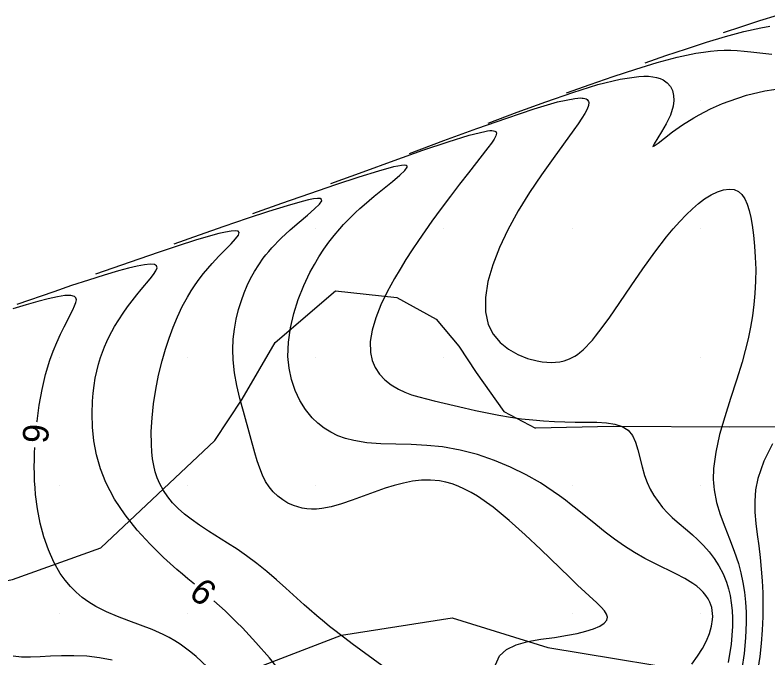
# Model space of a CAD drawing. Extents: x 2602990 to 2605851, y 618069 to 619180.
# Drawn here: x 2603326.5 to 2603385.3, y 618676.5 to 618726.7 of the extents above; entities that cross this region are included whole.
import ezdxf

# ---------------------------------------------------------------- set-up
doc = ezdxf.new("R2010")
doc.units = 0
for name, color, linetype in [('DTM Contours Major', 7, 'Continuous'), ('DTM Contours Minor', 7, 'Continuous'), ('DTM Contours Minor Text', 7, 'Continuous'), ('Exist DTM Crownline', 7, 'Continuous'), ('Exist DTM QL2 LIDAR Elevation Point', 7, 'Continuous'), ('Exist Roads EOP', 7, 'Continuous'), ('PH Exist DTM Obscure Area', 7, 'Continuous')]:
    doc.layers.add(name, color=color, linetype=linetype)

msp = doc.modelspace()

# ---------------------------------------------------------------- linework, layer by layer
at = {"layer": 'DTM Contours Major'}
for points in [[(2603363.447, 618718.249), (2603365.724, 618719.106), (2603367.946, 618719.921), (2603370.061, 618720.651), (2603372.013, 618721.252), (2603373.75, 618721.682), (2603375.217, 618721.899), (2603375.612, 618721.916), (2603375.975, 618721.908), (2603376.307, 618721.875), (2603376.607, 618721.817), (2603376.877, 618721.734), (2603377.116, 618721.625), (2603377.435, 618721.4), (2603377.677, 618721.117), (2603377.842, 618720.785), (2603377.932, 618720.412), (2603377.949, 618720.007), (2603377.893, 618719.576), (2603377.677, 618718.881), (2603377.354, 618718.193), (2603376.991, 618717.558), (2603376.401, 618716.634), (2603376.306, 618716.439), (2603376.415, 618716.469), (2603376.723, 618716.696), (2603377.208, 618717.075), (2603377.85, 618717.56), (2603378.626, 618718.106), (2603379.515, 618718.669), (2603379.93, 618718.906), (2603380.362, 618719.137), (2603380.811, 618719.361), (2603381.276, 618719.576), (2603381.758, 618719.781), (2603382.257, 618719.975), (2603383.619, 618720.419), (2603385.038, 618720.764), (2603386.458, 618720.99)], [(2603385.653, 618693.238), (2603384.965, 618691.883), (2603384.494, 618690.535), (2603384.326, 618689.646), (2603384.263, 618688.767), (2603384.281, 618687.895), (2603384.356, 618687.025), (2603384.463, 618686.153), (2603384.58, 618685.273), (2603384.686, 618684.371), (2603384.773, 618683.459), (2603384.84, 618682.537), (2603384.883, 618681.606), (2603384.9, 618680.667), (2603384.887, 618679.722), (2603384.839, 618678.69), (2603384.757, 618677.661), (2603384.648, 618676.644), (2603384.515, 618675.65)]]:
    msp.add_lwpolyline(points, dxfattribs=at)
at = {"layer": 'DTM Contours Minor'}
for points in [[(2603381.837, 618725.322), (2603383.259, 618725.791), (2603384.667, 618726.248), (2603386.048, 618726.681)], [(2603375.707, 618722.964), (2603377.327, 618723.52), (2603378.928, 618724.058), (2603380.488, 618724.562), (2603381.99, 618725.014), (2603383.413, 618725.398), (2603384.737, 618725.696), (2603385.443, 618725.822)], [(2603369.577, 618720.607), (2603371.41, 618721.258), (2603373.217, 618721.885), (2603374.972, 618722.467), (2603376.647, 618722.98), (2603378.218, 618723.4), (2603379.658, 618723.705), (2603380.251, 618723.799), (2603380.817, 618723.867), (2603381.36, 618723.91), (2603381.885, 618723.931), (2603382.396, 618723.931), (2603382.898, 618723.912), (2603383.428, 618723.873), (2603383.957, 618723.819), (2603385.604, 618723.622)], [(2603357.317, 618715.891), (2603359.987, 618716.888), (2603362.567, 618717.836), (2603364.91, 618718.648), (2603367.052, 618719.355), (2603368.879, 618719.91), (2603370.208, 618720.182), (2603370.467, 618720.208), (2603370.691, 618720.214), (2603370.789, 618720.209), (2603370.879, 618720.2), (2603371.004, 618720.174), (2603371.107, 618720.135), (2603371.188, 618720.084), (2603371.248, 618720.019), (2603371.287, 618719.942), (2603371.306, 618719.852), (2603371.283, 618719.625), (2603371.181, 618719.345), (2603371.008, 618719.012), (2603370.772, 618718.629), (2603370.481, 618718.197), (2603370.142, 618717.718), (2603368.532, 618715.5), (2603367.619, 618714.208), (2603366.695, 618712.832), (2603365.805, 618711.399), (2603364.993, 618709.936), (2603364.336, 618708.553), (2603363.812, 618707.194), (2603363.441, 618705.887), (2603363.246, 618704.656), (2603363.248, 618703.529), (2603363.468, 618702.532), (2603363.853, 618701.777), (2603364.388, 618701.139), (2603365.037, 618700.616), (2603365.761, 618700.203), (2603366.523, 618699.897), (2603367.287, 618699.694), (2603367.662, 618699.63), (2603368.026, 618699.591), (2603368.381, 618699.58), (2603368.724, 618699.595), (2603369.057, 618699.639), (2603369.378, 618699.712), (2603369.596, 618699.781), (2603369.808, 618699.865), (2603370.016, 618699.964), (2603370.22, 618700.079), (2603370.421, 618700.21), (2603370.62, 618700.357), (2603370.863, 618700.562), (2603371.106, 618700.792), (2603371.349, 618701.047), (2603371.595, 618701.327), (2603371.846, 618701.63), (2603372.103, 618701.958), (2603372.892, 618703.032), (2603373.736, 618704.248), (2603374.621, 618705.548), (2603375.534, 618706.875), (2603376.46, 618708.173), (2603377.386, 618709.385), (2603377.898, 618710.005), (2603378.404, 618710.577), (2603378.904, 618711.099), (2603379.396, 618711.567), (2603379.879, 618711.979), (2603380.352, 618712.333), (2603380.868, 618712.656), (2603381.362, 618712.895), (2603381.829, 618713.047), (2603382.259, 618713.104), (2603382.646, 618713.063), (2603382.983, 618712.918), (2603383.255, 618712.677), (2603383.481, 618712.344), (2603383.666, 618711.928), (2603383.819, 618711.439), (2603383.945, 618710.887), (2603384.052, 618710.28), (2603384.161, 618709.498), (2603384.248, 618708.662), (2603384.307, 618707.78), (2603384.335, 618706.864), (2603384.327, 618705.921), (2603384.279, 618704.962), (2603384.198, 618704.092), (2603384.082, 618703.214), (2603383.93, 618702.327), (2603383.744, 618701.43), (2603383.525, 618700.52), (2603383.273, 618699.597), (2603382.84, 618698.187), (2603382.376, 618696.763), (2603381.924, 618695.342), (2603381.523, 618693.945), (2603381.217, 618692.59), (2603381.047, 618691.297), (2603381.031, 618691.013), (2603381.025, 618690.732), (2603381.028, 618690.454), (2603381.041, 618690.18), (2603381.062, 618689.908), (2603381.094, 618689.639), (2603381.285, 618688.664), (2603381.571, 618687.705), (2603381.917, 618686.757), (2603382.29, 618685.811), (2603382.657, 618684.859), (2603382.983, 618683.896), (2603383.182, 618683.164), (2603383.341, 618682.419), (2603383.461, 618681.661), (2603383.542, 618680.887), (2603383.585, 618680.097), (2603383.593, 618679.289), (2603383.542, 618678.092), (2603383.428, 618676.881), (2603383.261, 618675.686)], [(2603351.187, 618713.534), (2603353.691, 618714.457), (2603356.109, 618715.339), (2603358.354, 618716.137), (2603360.333, 618716.803), (2603361.979, 618717.314), (2603363.187, 618717.609), (2603363.404, 618717.644), (2603363.592, 618717.665), (2603363.749, 618717.67), (2603363.877, 618717.66), (2603363.976, 618717.634), (2603364.047, 618717.592), (2603364.103, 618717.46), (2603364.057, 618717.264), (2603363.92, 618717.009), (2603363.706, 618716.696), (2603363.429, 618716.327), (2603361.909, 618714.378), (2603361.23, 618713.494), (2603360.518, 618712.556), (2603359.792, 618711.581), (2603359.068, 618710.59), (2603358.539, 618709.848), (2603358.022, 618709.105), (2603357.522, 618708.362), (2603357.039, 618707.617), (2603356.577, 618706.869), (2603356.136, 618706.118), (2603355.579, 618705.09), (2603355.09, 618704.07), (2603354.691, 618703.071), (2603354.406, 618702.11), (2603354.255, 618701.201), (2603354.263, 618700.361), (2603354.397, 618699.741), (2603354.638, 618699.176), (2603354.974, 618698.667), (2603355.396, 618698.216), (2603355.891, 618697.824), (2603356.448, 618697.491), (2603356.95, 618697.259), (2603357.483, 618697.061), (2603358.045, 618696.888), (2603358.632, 618696.731), (2603359.242, 618696.584), (2603361.583, 618696.033), (2603362.469, 618695.83), (2603363.372, 618695.636), (2603364.286, 618695.459), (2603365.208, 618695.306), (2603366.071, 618695.189), (2603366.932, 618695.097), (2603367.786, 618695.028), (2603368.628, 618694.979), (2603369.452, 618694.948), (2603370.252, 618694.932), (2603371.118, 618694.926), (2603371.932, 618694.913), (2603372.681, 618694.867), (2603373.347, 618694.763), (2603373.918, 618694.578), (2603374.377, 618694.286), (2603374.716, 618693.873), (2603374.963, 618693.356), (2603375.148, 618692.759), (2603375.468, 618691.43), (2603375.666, 618690.748), (2603375.869, 618690.216), (2603376.113, 618689.701), (2603376.397, 618689.205), (2603376.718, 618688.728), (2603377.074, 618688.274), (2603377.462, 618687.844), (2603377.827, 618687.488), (2603378.21, 618687.144), (2603379.003, 618686.471), (2603379.402, 618686.127), (2603379.794, 618685.769), (2603380.258, 618685.305), (2603380.696, 618684.808), (2603381.102, 618684.275), (2603381.469, 618683.704), (2603381.789, 618683.093), (2603382.055, 618682.439), (2603382.214, 618681.926), (2603382.341, 618681.389), (2603382.435, 618680.825), (2603382.496, 618680.236), (2603382.526, 618679.621), (2603382.525, 618678.978), (2603382.428, 618677.606), (2603382.197, 618676.181)], [(2603379.353, 618676.045), (2603379.808, 618676.66), (2603380.189, 618677.267), (2603380.496, 618677.863), (2603380.728, 618678.44), (2603380.886, 618678.993), (2603380.969, 618679.518), (2603380.982, 618679.765), (2603380.977, 618680.004), (2603380.952, 618680.235), (2603380.909, 618680.457), (2603380.847, 618680.673), (2603380.766, 618680.88), (2603380.627, 618681.149), (2603380.453, 618681.406), (2603380.246, 618681.652), (2603380.007, 618681.888), (2603379.737, 618682.114), (2603379.435, 618682.333), (2603378.804, 618682.721), (2603378.092, 618683.099), (2603376.512, 618683.871), (2603375.687, 618684.292), (2603374.868, 618684.752), (2603374.087, 618685.248), (2603373.328, 618685.783), (2603372.583, 618686.347), (2603371.85, 618686.93), (2603370.393, 618688.113), (2603369.941, 618688.472), (2603369.484, 618688.827), (2603369.018, 618689.176), (2603368.54, 618689.518), (2603368.045, 618689.853), (2603367.53, 618690.181), (2603366.412, 618690.821), (2603365.212, 618691.412), (2603363.945, 618691.939), (2603362.628, 618692.388), (2603361.276, 618692.742), (2603359.905, 618692.988), (2603358.668, 618693.111), (2603357.443, 618693.17), (2603356.245, 618693.201), (2603355.091, 618693.238), (2603353.994, 618693.318), (2603352.971, 618693.478), (2603352.33, 618693.645), (2603351.729, 618693.865), (2603351.167, 618694.137), (2603350.645, 618694.461), (2603350.162, 618694.837), (2603349.718, 618695.266), (2603349.199, 618695.901), (2603348.752, 618696.615), (2603348.385, 618697.397), (2603348.105, 618698.238), (2603347.919, 618699.128), (2603347.833, 618700.055), (2603347.862, 618701.155), (2603348.017, 618702.273), (2603348.28, 618703.394), (2603348.634, 618704.499), (2603349.063, 618705.57), (2603349.55, 618706.591), (2603349.891, 618707.222), (2603350.25, 618707.827), (2603350.628, 618708.406), (2603351.023, 618708.961), (2603351.437, 618709.494), (2603351.871, 618710.008), (2603352.168, 618710.338), (2603352.473, 618710.66), (2603352.786, 618710.976), (2603353.107, 618711.285), (2603353.434, 618711.588), (2603353.769, 618711.886), (2603354.546, 618712.541), (2603355.996, 618713.705), (2603356.566, 618714.178), (2603356.965, 618714.553), (2603357.14, 618714.813), (2603357.129, 618714.894), (2603357.051, 618714.943), (2603356.906, 618714.961), (2603356.695, 618714.947), (2603356.419, 618714.904), (2603356.077, 618714.831), (2603354.902, 618714.515), (2603353.367, 618714.039), (2603351.542, 618713.435), (2603349.501, 618712.735), (2603347.315, 618711.972), (2603345.057, 618711.176)], [(2603364.028, 618675.976), (2603364.339, 618676.688), (2603364.888, 618677.188), (2603365.649, 618677.545), (2603366.565, 618677.797), (2603367.576, 618677.981), (2603368.625, 618678.132), (2603369.652, 618678.289), (2603370.405, 618678.435), (2603371.088, 618678.605), (2603371.681, 618678.796), (2603372.165, 618679.008), (2603372.518, 618679.237), (2603372.721, 618679.483), (2603372.764, 618679.705), (2603372.695, 618679.943), (2603372.527, 618680.203), (2603372.272, 618680.491), (2603371.942, 618680.814), (2603370.441, 618682.202), (2603369.795, 618682.816), (2603367.576, 618684.979), (2603366.357, 618686.135), (2603365.106, 618687.257), (2603363.853, 618688.279), (2603362.626, 618689.14), (2603362.118, 618689.442), (2603361.618, 618689.703), (2603361.125, 618689.923), (2603360.637, 618690.102), (2603360.151, 618690.239), (2603359.666, 618690.334), (2603358.964, 618690.4), (2603358.26, 618690.388), (2603357.553, 618690.309), (2603356.843, 618690.173), (2603356.131, 618689.988), (2603355.416, 618689.766), (2603354.547, 618689.462), (2603352.834, 618688.827), (2603352.008, 618688.546), (2603351.215, 618688.321), (2603350.463, 618688.179), (2603350.061, 618688.142), (2603349.674, 618688.138), (2603349.301, 618688.165), (2603348.942, 618688.222), (2603348.597, 618688.307), (2603348.263, 618688.42), (2603347.829, 618688.613), (2603347.419, 618688.855), (2603347.037, 618689.143), (2603346.685, 618689.479), (2603346.367, 618689.863), (2603346.086, 618690.294), (2603345.838, 618690.786), (2603345.623, 618691.323), (2603345.431, 618691.903), (2603345.252, 618692.519), (2603344.892, 618693.847), (2603344.35, 618695.764), (2603344.085, 618696.762), (2603343.85, 618697.771), (2603343.667, 618698.781), (2603343.556, 618699.782), (2603343.53, 618700.6), (2603343.563, 618701.402), (2603343.65, 618702.187), (2603343.787, 618702.953), (2603343.97, 618703.698), (2603344.192, 618704.421), (2603344.408, 618705.01), (2603344.649, 618705.583), (2603344.919, 618706.138), (2603345.217, 618706.677), (2603345.545, 618707.2), (2603345.905, 618707.707), (2603346.116, 618707.979), (2603346.336, 618708.246), (2603346.565, 618708.509), (2603346.802, 618708.767), (2603347.048, 618709.022), (2603347.301, 618709.273), (2603348.006, 618709.924), (2603348.71, 618710.532), (2603349.361, 618711.081), (2603349.907, 618711.554), (2603350.295, 618711.932), (2603350.472, 618712.199), (2603350.456, 618712.303), (2603350.34, 618712.359), (2603350.128, 618712.369), (2603349.822, 618712.334), (2603349.427, 618712.258), (2603348.944, 618712.142), (2603347.766, 618711.809), (2603346.319, 618711.356), (2603344.659, 618710.806), (2603342.837, 618710.183), (2603340.909, 618709.513), (2603338.927, 618708.818)], [(2603355.161, 618675.926), (2603352.84, 618677.637), (2603351.929, 618678.325), (2603351.5, 618678.657), (2603351.085, 618678.985), (2603350.682, 618679.31), (2603350.089, 618679.805), (2603349.492, 618680.321), (2603349.097, 618680.672), (2603347.666, 618681.968), (2603346.93, 618682.626), (2603346.176, 618683.275), (2603345.402, 618683.904), (2603344.603, 618684.502), (2603343.863, 618685.008), (2603343.114, 618685.489), (2603341.635, 618686.412), (2603340.931, 618686.872), (2603340.266, 618687.343), (2603339.746, 618687.753), (2603339.267, 618688.18), (2603338.831, 618688.627), (2603338.443, 618689.097), (2603338.105, 618689.592), (2603337.82, 618690.117), (2603337.63, 618690.57), (2603337.475, 618691.045), (2603337.354, 618691.542), (2603337.264, 618692.063), (2603337.203, 618692.609), (2603337.168, 618693.178), (2603337.164, 618694.187), (2603337.223, 618695.25), (2603337.34, 618696.351), (2603337.512, 618697.472), (2603337.735, 618698.597), (2603338.004, 618699.707), (2603338.261, 618700.608), (2603338.546, 618701.485), (2603338.861, 618702.333), (2603339.206, 618703.15), (2603339.58, 618703.932), (2603339.984, 618704.675), (2603340.28, 618705.162), (2603340.588, 618705.63), (2603340.907, 618706.078), (2603341.235, 618706.506), (2603341.569, 618706.915), (2603341.909, 618707.305), (2603342.442, 618707.874), (2603343.395, 618708.838), (2603343.747, 618709.215), (2603343.971, 618709.511), (2603344.032, 618709.717), (2603343.943, 618709.813), (2603343.731, 618709.849), (2603343.402, 618709.827), (2603342.965, 618709.752), (2603342.425, 618709.628), (2603341.79, 618709.459), (2603340.622, 618709.114), (2603339.274, 618708.684), (2603337.781, 618708.187), (2603336.18, 618707.639), (2603332.797, 618706.46)], [(2603340.524, 618682.274), (2603340.003, 618682.707), (2603339.587, 618683.058), (2603339.164, 618683.424), (2603338.128, 618684.363), (2603337.084, 618685.393), (2603336.072, 618686.504), (2603335.132, 618687.683), (2603334.302, 618688.92), (2603333.623, 618690.204), (2603333.2, 618691.282), (2603332.893, 618692.371), (2603332.689, 618693.457), (2603332.576, 618694.528), (2603332.542, 618695.571), (2603332.574, 618696.571), (2603332.624, 618697.185), (2603332.696, 618697.778), (2603332.79, 618698.351), (2603332.906, 618698.905), (2603333.043, 618699.442), (2603333.201, 618699.963), (2603333.348, 618700.385), (2603333.51, 618700.798), (2603333.686, 618701.204), (2603333.876, 618701.602), (2603334.08, 618701.994), (2603334.298, 618702.382), (2603334.619, 618702.907), (2603334.96, 618703.42), (2603335.314, 618703.919), (2603335.673, 618704.398), (2603336.032, 618704.854), (2603336.383, 618705.283), (2603337.069, 618706.1), (2603337.335, 618706.44), (2603337.523, 618706.727), (2603337.612, 618706.954), (2603337.582, 618707.116), (2603337.404, 618707.212), (2603337.082, 618707.236), (2603336.628, 618707.193), (2603336.056, 618707.089), (2603335.378, 618706.93), (2603334.605, 618706.723), (2603333.489, 618706.394), (2603332.261, 618706.006), (2603330.941, 618705.572), (2603329.554, 618705.101), (2603326.667, 618704.103)], [(2603328.238, 618694.933), (2603328.246, 618695.008), (2603328.417, 618696.251), (2603328.641, 618697.469), (2603328.918, 618698.641), (2603329.249, 618699.749), (2603329.511, 618700.471), (2603329.79, 618701.148), (2603330.074, 618701.777), (2603330.355, 618702.354), (2603331.039, 618703.689), (2603331.181, 618703.993), (2603331.276, 618704.25), (2603331.314, 618704.459), (2603331.284, 618704.621), (2603331.177, 618704.734), (2603330.88, 618704.811), (2603330.425, 618704.8), (2603329.831, 618704.71), (2603329.116, 618704.552), (2603328.3, 618704.336), (2603327.402, 618704.073), (2603326.369, 618703.749)], [(2603341.515, 618675.83), (2603340.658, 618676.648), (2603340.254, 618676.984), (2603339.842, 618677.298), (2603339.42, 618677.591), (2603338.989, 618677.863), (2603338.546, 618678.116), (2603338.092, 618678.35), (2603337.22, 618678.741), (2603336.323, 618679.093), (2603335.419, 618679.428), (2603334.526, 618679.766), (2603333.662, 618680.13), (2603332.845, 618680.539), (2603332.296, 618680.873), (2603331.781, 618681.243), (2603331.3, 618681.652), (2603330.853, 618682.1), (2603330.44, 618682.588), (2603330.062, 618683.12), (2603329.561, 618683.994), (2603329.134, 618684.95), (2603328.781, 618685.972), (2603328.499, 618687.043), (2603328.286, 618688.146), (2603328.139, 618689.265), (2603328.092, 618689.802), (2603328.06, 618690.341), (2603328.04, 618690.881), (2603328.033, 618691.426), (2603328.038, 618691.976), (2603328.054, 618692.533), (2603328.078, 618692.939)], [(2603347.387, 618675.294), (2603346.382, 618676.534), (2603345.328, 618677.74), (2603344.274, 618678.865), (2603343.818, 618679.328), (2603343.369, 618679.768), (2603342.927, 618680.188), (2603342.488, 618680.592), (2603342.051, 618680.982)], [(2603334.101, 618676.361), (2603333.118, 618676.54), (2603332.122, 618676.652), (2603331.129, 618676.702), (2603330.156, 618676.699), (2603329.303, 618676.66), (2603328.491, 618676.609), (2603327.728, 618676.574), (2603327.023, 618676.582), (2603326.387, 618676.66)]]:
    msp.add_lwpolyline(points, dxfattribs=at)
at = {"layer": 'Exist DTM Crownline'}
msp.add_spline([(2603233.488, 618380.754), (2603285.185, 618400.095), (2603335.457, 618418.629), (2603390.812, 618439.069), (2603440.087, 618457.325), (2603493.996, 618477.231), (2603542.655, 618495.301), (2603600.808, 618516.867), (2603653.659, 618536.362), (2603706.222, 618555.742), (2603764.811, 618577.593), (2603823.52, 618599.847), (2603878.564, 618620.56), (2603937.951, 618643.078), (2603997.369, 618665.789), (2604036.209, 618680.665), (2604055.311, 618688.017)], degree=3, dxfattribs=at)
at = {"layer": 'Exist DTM QL2 LIDAR Elevation Point'}
for p, q in [((2603370, 618720), (2603370, 618720)), ((2603380, 618720), (2603380, 618720)), ((2603350, 618710), (2603350, 618710)), ((2603360, 618710), (2603360, 618710)), ((2603370, 618710), (2603370, 618710)), ((2603380, 618710), (2603380, 618710)), ((2603330, 618700), (2603330, 618700)), ((2603340, 618700), (2603340, 618700)), ((2603350, 618700), (2603350, 618700)), ((2603360, 618700), (2603360, 618700)), ((2603370, 618700), (2603370, 618700)), ((2603380, 618700), (2603380, 618700)), ((2603330, 618690), (2603330, 618690)), ((2603340, 618690), (2603340, 618690)), ((2603350, 618690), (2603350, 618690)), ((2603360, 618690), (2603360, 618690)), ((2603370, 618690), (2603370, 618690)), ((2603380, 618690), (2603380, 618690)), ((2603330, 618680), (2603330, 618680)), ((2603340, 618680), (2603340, 618680)), ((2603350, 618680), (2603350, 618680)), ((2603360, 618680), (2603360, 618680)), ((2603370, 618680), (2603370, 618680)), ((2603380, 618680), (2603380, 618680))]:
    msp.add_line(p, q, dxfattribs=at)
at = {"layer": 'Exist Roads EOP'}
msp.add_spline([(2603230.17, 618389.98), (2603282.929, 618409.597), (2603332.773, 618427.868), (2603388.167, 618448.413), (2603437.203, 618466.721), (2603490.778, 618486.527), (2603539.039, 618504.558), (2603597.451, 618526.156), (2603651.053, 618545.972), (2603705.208, 618566.084), (2603762.02, 618587.183), (2603820.334, 618609.162), (2603876.341, 618629.99), (2603934.909, 618652.28), (2603996.409, 618675.568), (2604033.216, 618689.957), (2604052.01, 618697.199)], degree=3, dxfattribs=at)
at = {"layer": 'PH Exist DTM Obscure Area'}
for points in [[(2603312.275, 618674.534), (2603316.519, 618680.542), (2603320.687, 618681.518), (2603326.337, 618682.64), (2603333.22, 618685.11), (2603342.124, 618693.497), (2603344.26, 618696.705), (2603346.835, 618701.137), (2603351.529, 618705.176), (2603356.329, 618704.642), (2603359.386, 618702.967), (2603361.164, 618700.839), (2603362.533, 618698.788), (2603364.69, 618695.764), (2603367.142, 618694.441)], [(2603390.37, 618674.755), (2603398.261, 618679.54), (2603398.342, 618683.22), (2603398.107, 618687.155), (2603397.365, 618691.156), (2603394.014, 618693.647), (2603387.483, 618694.566), (2603382.28, 618694.528), (2603373.206, 618694.572), (2603367.142, 618694.441)], [(2603343.226, 618674.918), (2603351.998, 618678.303), (2603360.634, 618679.657), (2603368.111, 618677.337), (2603381.679, 618675.114)]]:
    msp.add_lwpolyline(points, dxfattribs=at)

# ---------------------------------------------------------------- texts
at = {"layer": 'DTM Contours Minor Text'}
for rotation, p in [(85.38806, (2603329.086, 618693.205)), (139.76642, (2603342.436, 618681.973))]:
    msp.add_text('9', height=2, rotation=rotation, dxfattribs=at).set_placement(p)

doc.saveas('drawing.dxf')
